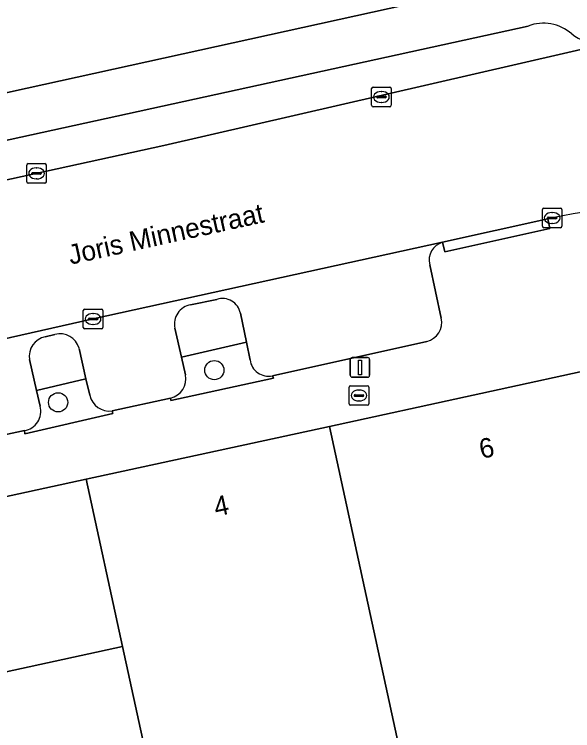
# Model space of a CAD drawing. Extents: x 160554 to 161248, y 385329 to 386506.
# Drawn here: x 160808.38 to 160836.89, y 385896.47 to 385933.05 of the extents above; entities that cross this region are included whole.
import ezdxf

# ---------------------------------------------------------------- set-up
doc = ezdxf.new("R2010")
doc.units = 0
for name, color, linetype in [('IMGEO_Boom', 7, 'Continuous'), ('IMGEO_Brandkraan', 7, 'Continuous'), ('IMGEO_Erf', 7, 'Continuous'), ('IMGEO_Groenvoorziening', 7, 'Continuous'), ('IMGEO_Kolk', 7, 'Continuous'), ('IMGEO_Lichtmast', 7, 'Continuous'), ('IMGEO_Openbare_ruimte_label', 7, 'Continuous'), ('IMGEO_Pand', 7, 'Continuous'), ('IMGEO_Pand_nummerreeks', 7, 'Continuous'), ('IMGEO_Parkeervlak_open', 7, 'Continuous'), ('IMGEO_Rijbaan_lokaal_gesloten', 7, 'Continuous'), ('IMGEO_Rijbaan_lokaal_open', 7, 'Continuous'), ('IMGEO_Verkeerseiland_open', 7, 'Continuous'), ('IMGEO_Voetpad_open', 7, 'Continuous')]:
    doc.layers.add(name, color=color, linetype=linetype)

msp = doc.modelspace()

# ---------------------------------------------------------------- linework, layer by layer
at = {"layer": 'IMGEO_Boom'}
for centre in [(160818.592, 385914.884), (160810.615, 385913.24)]:
    msp.add_circle(centre, 0.489, dxfattribs=at)
at = {"layer": 'IMGEO_Brandkraan'}
for p, q in [((160825.477, 385913.163), (160825.477, 385914.015)), ((160825.552, 385914.089), (160826.404, 385914.089)), ((160826.478, 385914.015), (160826.478, 385913.163)), ((160825.965, 385913.869), (160825.99, 385913.869)), ((160825.736, 385913.583), (160825.736, 385913.595)), ((160826.174, 385913.546), (160825.776, 385913.546)), ((160825.779, 385913.632), (160826.177, 385913.632)), ((160825.988, 385913.309), (160825.963, 385913.309)), ((160826.22, 385913.595), (160826.22, 385913.583)), ((160826.404, 385913.089), (160825.552, 385913.089))]:
    msp.add_line(p, q, dxfattribs=at)
for points in [[(160825.477, 385913.163), (160825.477, 385914.015)], [(160825.552, 385914.089), (160826.404, 385914.089)], [(160826.478, 385914.015), (160826.478, 385913.163)], [(160826.404, 385913.089), (160825.552, 385913.089)]]:
    msp.add_lwpolyline(points, dxfattribs=at)
for centre, radius, start, end in [((160825.554, 385914.013), 0.0765, 91.552, 178.448), ((160825.554, 385914.013), 0.0765, 91.552, 178.448), ((160826.402, 385914.013), 0.0765, 1.552, 88.448), ((160826.402, 385914.013), 0.0765, 1.552, 88.448), ((160825.776, 385913.592), 0.0403, 85.8775, 175.7526), ((160825.773, 385913.582), 0.0366, 178.938, 274.7102), ((160826.177, 385913.589), 0.043, 264.8664, 352.4533), ((160826.181, 385913.594), 0.0386, 1.7309, 96.639), ((160825.554, 385913.165), 0.0765, 181.552, 268.448), ((160825.554, 385913.165), 0.0765, 181.552, 268.448), ((160826.402, 385913.165), 0.0765, 271.552, 358.448), ((160826.402, 385913.165), 0.0765, 271.552, 358.448)]:
    msp.add_arc(centre, radius, start, end, dxfattribs=at)
for centre, major_axis, ratio, start_param, end_param in [((160825.964, 385913.589), (-0.387, 0.002), 0.722429, 4.712389, 7.853982), ((160825.989, 385913.589), (-0.39, 0.002), 0.717154, 1.570796, 4.712389)]:
    msp.add_ellipse(centre, major_axis=major_axis, ratio=ratio, start_param=start_param, end_param=end_param, dxfattribs=at)
at = {"layer": 'IMGEO_Erf'}
msp.add_lwpolyline([(160799.719, 385933.506), (160793.395, 385932.122), (160793.331, 385932.416), (160789.893, 385931.664), (160791.225, 385925.374), (160838.197, 385935.721)], dxfattribs=at)
at = {"layer": 'IMGEO_Groenvoorziening'}
for points in [[(160820.417, 385915.402), (160820.23, 385916.311), (160816.909, 385915.554), (160817.114, 385914.647)], [(160812.229, 385913.603), (160812.039, 385914.443), (160809.512, 385913.851), (160809.696, 385913.041)], [(160816.355, 385913.456), (160816.378, 385913.328), (160821.62, 385914.471), (160821.554, 385914.593)], [(160808.893, 385911.799), (160808.922, 385911.64), (160813.417, 385912.677), (160813.377, 385912.799)]]:
    msp.add_lwpolyline(points, dxfattribs=at)
for centre, radius, start, end in [((160821.364, 385915.53), 0.956, 187.6757, 281.459), ((160816.129, 385914.438), 1.007, 282.9881, 11.9949), ((160813.239, 385913.824), 1.034, 192.3488, 277.6403), ((160808.75, 385912.772), 0.983, 278.3462, 15.8855)]:
    msp.add_arc(centre, radius, start, end, dxfattribs=at)
at = {"layer": 'IMGEO_Kolk'}
for p, q in [((160826.625, 385928.407), (160826.625, 385929.259)), ((160826.7, 385929.333), (160827.552, 385929.333)), ((160827.113, 385929.113), (160827.138, 385929.113)), ((160827.626, 385929.259), (160827.626, 385928.407)), ((160826.884, 385928.827), (160826.884, 385928.839)), ((160827.322, 385928.79), (160826.924, 385928.79)), ((160826.927, 385928.876), (160827.325, 385928.876)), ((160827.368, 385928.839), (160827.368, 385928.827)), ((160827.552, 385928.333), (160826.7, 385928.333)), ((160827.136, 385928.553), (160827.111, 385928.553)), ((160809.013, 385924.506), (160809.013, 385925.358)), ((160809.088, 385925.432), (160809.94, 385925.432)), ((160810.014, 385925.358), (160810.014, 385924.506)), ((160809.501, 385925.212), (160809.526, 385925.212)), ((160809.272, 385924.926), (160809.272, 385924.938)), ((160809.71, 385924.889), (160809.312, 385924.889)), ((160809.315, 385924.975), (160809.713, 385924.975)), ((160809.524, 385924.652), (160809.499, 385924.652)), ((160809.756, 385924.938), (160809.756, 385924.926)), ((160809.94, 385924.432), (160809.088, 385924.432)), ((160835.416, 385923.155), (160836.268, 385923.155)), ((160835.341, 385922.229), (160835.341, 385923.081)), ((160835.829, 385922.935), (160835.854, 385922.935)), ((160836.342, 385923.081), (160836.342, 385922.229)), ((160835.6, 385922.649), (160835.6, 385922.661)), ((160836.038, 385922.612), (160835.64, 385922.612)), ((160835.643, 385922.698), (160836.041, 385922.698)), ((160836.084, 385922.661), (160836.084, 385922.649)), ((160836.268, 385922.155), (160835.416, 385922.155)), ((160835.852, 385922.375), (160835.827, 385922.375)), ((160811.901, 385917.07), (160811.901, 385917.922)), ((160811.976, 385917.996), (160812.828, 385917.996)), ((160812.389, 385917.776), (160812.414, 385917.776)), ((160812.902, 385917.922), (160812.902, 385917.07)), ((160812.16, 385917.49), (160812.16, 385917.502)), ((160812.598, 385917.453), (160812.2, 385917.453)), ((160812.203, 385917.539), (160812.601, 385917.539)), ((160812.644, 385917.502), (160812.644, 385917.49)), ((160812.828, 385916.996), (160811.976, 385916.996)), ((160812.412, 385917.216), (160812.387, 385917.216))]:
    msp.add_line(p, q, dxfattribs=at)
for points in [[(160826.625, 385928.407), (160826.625, 385929.259)], [(160826.7, 385929.333), (160827.552, 385929.333)], [(160827.626, 385929.259), (160827.626, 385928.407)], [(160827.552, 385928.333), (160826.7, 385928.333)], [(160809.013, 385924.506), (160809.013, 385925.358)], [(160809.088, 385925.432), (160809.94, 385925.432)], [(160810.014, 385925.358), (160810.014, 385924.506)], [(160809.94, 385924.432), (160809.088, 385924.432)], [(160835.416, 385923.155), (160836.268, 385923.155)], [(160835.341, 385922.229), (160835.341, 385923.081)], [(160836.342, 385923.081), (160836.342, 385922.229)], [(160836.268, 385922.155), (160835.416, 385922.155)], [(160811.901, 385917.07), (160811.901, 385917.922)], [(160811.976, 385917.996), (160812.828, 385917.996)], [(160812.902, 385917.922), (160812.902, 385917.07)], [(160812.828, 385916.996), (160811.976, 385916.996)]]:
    msp.add_lwpolyline(points, dxfattribs=at)
for centre, radius, start, end in [((160826.702, 385929.257), 0.0765, 91.552, 178.448), ((160826.702, 385929.257), 0.0765, 91.552, 178.448), ((160827.55, 385929.257), 0.0765, 1.552, 88.448), ((160827.55, 385929.257), 0.0765, 1.552, 88.448), ((160826.924, 385928.836), 0.0403, 85.8775, 175.7526), ((160826.921, 385928.826), 0.0366, 178.938, 274.7102), ((160827.325, 385928.833), 0.043, 264.8664, 352.4533), ((160827.329, 385928.838), 0.0386, 1.7309, 96.639), ((160826.702, 385928.409), 0.0765, 181.552, 268.448), ((160826.702, 385928.409), 0.0765, 181.552, 268.448), ((160827.55, 385928.409), 0.0765, 271.552, 358.448), ((160827.55, 385928.409), 0.0765, 271.552, 358.448), ((160809.09, 385925.356), 0.0765, 91.552, 178.448), ((160809.09, 385925.356), 0.0765, 91.552, 178.448), ((160809.938, 385925.356), 0.0765, 1.552, 88.448), ((160809.938, 385925.356), 0.0765, 1.552, 88.448), ((160809.312, 385924.935), 0.0403, 85.8775, 175.7526), ((160809.309, 385924.925), 0.0366, 178.938, 274.7102), ((160809.713, 385924.932), 0.043, 264.8664, 352.4533), ((160809.717, 385924.937), 0.0386, 1.7309, 96.639), ((160809.09, 385924.508), 0.0765, 181.552, 268.448), ((160809.09, 385924.508), 0.0765, 181.552, 268.448), ((160809.938, 385924.508), 0.0765, 271.552, 358.448), ((160809.938, 385924.508), 0.0765, 271.552, 358.448), ((160835.418, 385923.079), 0.0765, 91.552, 178.448), ((160835.418, 385923.079), 0.0765, 91.552, 178.448), ((160836.266, 385923.079), 0.0765, 1.552, 88.448), ((160836.266, 385923.079), 0.0765, 1.552, 88.448), ((160835.64, 385922.658), 0.0403, 85.8775, 175.7526), ((160835.637, 385922.648), 0.0366, 178.938, 274.7102), ((160836.041, 385922.655), 0.043, 264.8664, 352.4533), ((160836.045, 385922.66), 0.0386, 1.7309, 96.639), ((160835.418, 385922.231), 0.0765, 181.552, 268.448), ((160835.418, 385922.231), 0.0765, 181.552, 268.448), ((160836.266, 385922.231), 0.0765, 271.552, 358.448), ((160836.266, 385922.231), 0.0765, 271.552, 358.448), ((160811.978, 385917.92), 0.0765, 91.552, 178.448), ((160811.978, 385917.92), 0.0765, 91.552, 178.448), ((160812.826, 385917.92), 0.0765, 1.552, 88.448), ((160812.826, 385917.92), 0.0765, 1.552, 88.448), ((160812.2, 385917.499), 0.0403, 85.8775, 175.7526), ((160812.197, 385917.489), 0.0366, 178.938, 274.7102), ((160812.601, 385917.496), 0.043, 264.8664, 352.4533), ((160812.605, 385917.501), 0.0386, 1.7309, 96.639), ((160811.978, 385917.072), 0.0765, 181.552, 268.448), ((160811.978, 385917.072), 0.0765, 181.552, 268.448), ((160812.826, 385917.072), 0.0765, 271.552, 358.448), ((160812.826, 385917.072), 0.0765, 271.552, 358.448)]:
    msp.add_arc(centre, radius, start, end, dxfattribs=at)
for centre, major_axis, ratio, start_param, end_param in [((160827.112, 385928.833), (-0.387, 0.002), 0.722429, 4.712389, 7.853982), ((160827.137, 385928.833), (-0.39, 0.002), 0.717154, 1.570796, 4.712389), ((160809.5, 385924.932), (-0.387, 0.002), 0.722429, 4.712389, 7.853982), ((160809.525, 385924.932), (-0.39, 0.002), 0.717154, 1.570796, 4.712389), ((160835.828, 385922.655), (-0.387, 0.002), 0.722429, 4.712389, 7.853982), ((160835.853, 385922.655), (-0.39, 0.002), 0.717154, 1.570796, 4.712389), ((160812.388, 385917.496), (-0.387, 0.002), 0.722429, 4.712389, 7.853982), ((160812.413, 385917.496), (-0.39, 0.002), 0.717154, 1.570796, 4.712389)]:
    msp.add_ellipse(centre, major_axis=major_axis, ratio=ratio, start_param=start_param, end_param=end_param, dxfattribs=at)
at = {"layer": 'IMGEO_Lichtmast'}
for p, q in [((160825.63, 385915.524), (160826.42, 385915.524)), ((160826.42, 385915.524), (160825.63, 385915.524)), ((160825.53, 385914.624), (160825.53, 385915.424)), ((160825.53, 385915.424), (160825.53, 385914.624)), ((160826.52, 385915.424), (160826.52, 385914.624)), ((160826.52, 385914.624), (160826.52, 385915.424)), ((160826.42, 385914.524), (160825.63, 385914.524)), ((160825.63, 385914.524), (160826.42, 385914.524))]:
    msp.add_line(p, q, dxfattribs=at)
msp.add_lwpolyline([(160825.95, 385915.399), (160826.1, 385915.399), (160826.1, 385914.649), (160825.95, 385914.649), (160825.95, 385915.399)], dxfattribs=at)
for centre, start, end in [((160825.63, 385915.424), 90, 180), ((160825.63, 385915.424), 90, 180), ((160826.42, 385915.424), 0, 90), ((160826.42, 385915.424), 360, 90), ((160825.63, 385914.624), 180, 270), ((160825.63, 385914.624), 180, 270), ((160826.42, 385914.624), 270, 0), ((160826.42, 385914.624), 270, 0)]:
    msp.add_arc(centre, 0.1, start, end, dxfattribs=at)
at = {"layer": 'IMGEO_Pand'}
for points in [[(160839.147, 385915.209), (160824.466, 385912.014), (160832.965, 385872.859), (160847.594, 385876.059), (160846.525, 385880.944), (160844.062, 385892.433)], [(160832.965, 385872.859), (160824.466, 385912.014), (160812.046, 385909.311), (160813.905, 385900.777), (160819.642, 385874.447), (160820.576, 385870.148)], [(160799.604, 385906.603), (160801.464, 385898.066), (160813.905, 385900.777), (160812.046, 385909.311)]]:
    msp.add_lwpolyline(points, close=True, dxfattribs=at)
at = {"layer": 'IMGEO_Parkeervlak_open'}
for points in [[(160834.609, 385932.455), (160795.465, 385923.891), (160791.697, 385923.062), (160790.394, 385922.776), (160786.716, 385922.012), (160748.031, 385913.844)], [(160745.49, 385911.828), (160750.518, 385912.437), (160756.492, 385913.428), (160759.912, 385914.039), (160763.809, 385914.925), (160787.915, 385920.21), (160816.018, 385926.352), (160840.924, 385932.085)], [(160830.246, 385921.411), (160812.402, 385917.497), (160799.19, 385914.528), (160798.268, 385914.357)], [(160830.177, 385917.542), (160829.595, 385920.262)], [(160817.383, 385918.221), (160818.721, 385918.499)], [(160819.926, 385917.786), (160820.23, 385916.311), (160820.417, 385915.402)], [(160817.114, 385914.647), (160816.909, 385915.554), (160816.573, 385917.035)], [(160809.962, 385916.59), (160810.448, 385916.704)], [(160821.554, 385914.593), (160829.435, 385916.347)], [(160811.686, 385915.998), (160812.039, 385914.443), (160812.229, 385913.603)], [(160809.696, 385913.041), (160809.512, 385913.851), (160809.157, 385915.42)], [(160813.377, 385912.799), (160816.355, 385913.456)], [(160801.025, 385910.108), (160808.893, 385911.799)]]:
    msp.add_lwpolyline(points, dxfattribs=at)
for centre, radius, start, end in [((160835.392, 385930.413), 2.187, 48.4589, 110.9901), ((160837.99, 385933.454), 1.813, 230.7524, 280.9402), ((160830.497, 385920.51), 0.935, 105.5489, 195.3811), ((160819.008, 385917.61), 0.935, 10.8825, 107.8918), ((160817.55, 385917.237), 0.998, 99.6295, 191.7068), ((160829.19, 385917.327), 1.01, 284.0475, 12.2785), ((160810.154, 385915.596), 1.012, 100.9252, 190.0162), ((160810.713, 385915.731), 1.009, 15.3673, 105.2427), ((160821.364, 385915.53), 0.956, 187.6757, 281.459), ((160816.129, 385914.438), 1.007, 282.9881, 11.9949), ((160813.239, 385913.824), 1.034, 192.3488, 277.6403), ((160808.75, 385912.772), 0.983, 278.3462, 15.8855)]:
    msp.add_arc(centre, radius, start, end, dxfattribs=at)
at = {"layer": 'IMGEO_Rijbaan_lokaal_gesloten'}
for points in [[(160840.924, 385932.085), (160816.018, 385926.352), (160787.915, 385920.21), (160763.809, 385914.925), (160759.912, 385914.039), (160756.492, 385913.428), (160750.518, 385912.437), (160745.49, 385911.828), (160744.233, 385911.636), (160746.075, 385901.918), (160748.25, 385902.591)], [(160770.117, 385908.203), (160778.483, 385910.006), (160779.677, 385910.257), (160780.7, 385910.486), (160789.45, 385912.397), (160797.112, 385914.094), (160798.041, 385914.315), (160798.268, 385914.357), (160799.19, 385914.528), (160812.402, 385917.497), (160830.246, 385921.411), (160835.618, 385922.606), (160835.841, 385922.656)]]:
    msp.add_lwpolyline(points, dxfattribs=at)
msp.add_arc((160842.189, 385892.775), 30.548, 69.3173, 101.9932, dxfattribs=at)
at = {"layer": 'IMGEO_Rijbaan_lokaal_open'}
msp.add_lwpolyline([(160796.008, 385864.76), (160812.794, 385868.446), (160811.856, 385872.75), (160819.642, 385874.447), (160813.905, 385900.777), (160801.464, 385898.066), (160799.604, 385906.603), (160798.737, 385906.408), (160787.674, 385903.918)], close=True, dxfattribs=at)
at = {"layer": 'IMGEO_Verkeerseiland_open'}
for points in [[(160818.721, 385918.499), (160817.383, 385918.221)], [(160816.573, 385917.035), (160816.909, 385915.554), (160820.23, 385916.311), (160819.926, 385917.786)], [(160810.448, 385916.704), (160809.962, 385916.59)], [(160809.157, 385915.42), (160809.512, 385913.851), (160812.039, 385914.443), (160811.686, 385915.998)]]:
    msp.add_lwpolyline(points, dxfattribs=at)
for centre, radius, start, end in [((160819.008, 385917.61), 0.935, 10.8825, 107.8918), ((160817.55, 385917.237), 0.998, 99.6295, 191.7068), ((160810.154, 385915.596), 1.012, 100.9252, 190.0162), ((160810.713, 385915.731), 1.009, 15.3673, 105.2427)]:
    msp.add_arc(centre, radius, start, end, dxfattribs=at)
at = {"layer": 'IMGEO_Voetpad_open'}
for points in [[(160841.431, 385936.281), (160838.197, 385935.721), (160791.225, 385925.374), (160789.869, 385925.075), (160739.836, 385914.053)], [(160786.716, 385922.012), (160786.638, 385922.456), (160790.297, 385923.229), (160790.394, 385922.776), (160791.697, 385923.062), (160791.59, 385923.55), (160795.359, 385924.373), (160795.465, 385923.891), (160834.609, 385932.455)], [(160835.841, 385922.656), (160835.618, 385922.606), (160835.726, 385922.118), (160830.354, 385920.923), (160830.246, 385921.411)], [(160829.595, 385920.262), (160830.177, 385917.542)], [(160829.435, 385916.347), (160821.554, 385914.593), (160821.62, 385914.471), (160816.378, 385913.328), (160816.355, 385913.456), (160813.377, 385912.799), (160813.417, 385912.677), (160808.922, 385911.64), (160808.893, 385911.799), (160801.025, 385910.108), (160801.088, 385909.97), (160798.121, 385909.321), (160798.737, 385906.408), (160799.604, 385906.603), (160812.046, 385909.311), (160824.466, 385912.014), (160839.147, 385915.209)]]:
    msp.add_lwpolyline(points, dxfattribs=at)
msp.add_lwpolyline([(160830.246, 385921.411), (160830.354, 385920.923), (160835.726, 385922.118), (160835.618, 385922.606)], close=True, dxfattribs=at)
for centre, radius, start, end in [((160835.392, 385930.413), 2.187, 48.4589, 110.9901), ((160837.99, 385933.454), 1.813, 230.7524, 280.9402), ((160842.189, 385892.775), 30.548, 69.3173, 101.9932), ((160830.497, 385920.51), 0.935, 105.5489, 195.3811), ((160829.19, 385917.327), 1.01, 284.0475, 12.2785)]:
    msp.add_arc(centre, radius, start, end, dxfattribs=at)

# ---------------------------------------------------------------- texts
at = {"layer": 'IMGEO_Openbare_ruimte_label'}
msp.add_text('Joris Minnestraat', height=1, rotation=12.3548, dxfattribs=at).set_placement((160811.249, 385920.266))
at = {"layer": 'IMGEO_Pand_nummerreeks'}
for s, p in [('6', (160832.235, 385910.348)), ('4', (160818.685, 385907.399))]:
    msp.add_text(s, height=1, rotation=12.2782, dxfattribs=at).set_placement(p)

doc.saveas('drawing.dxf')
